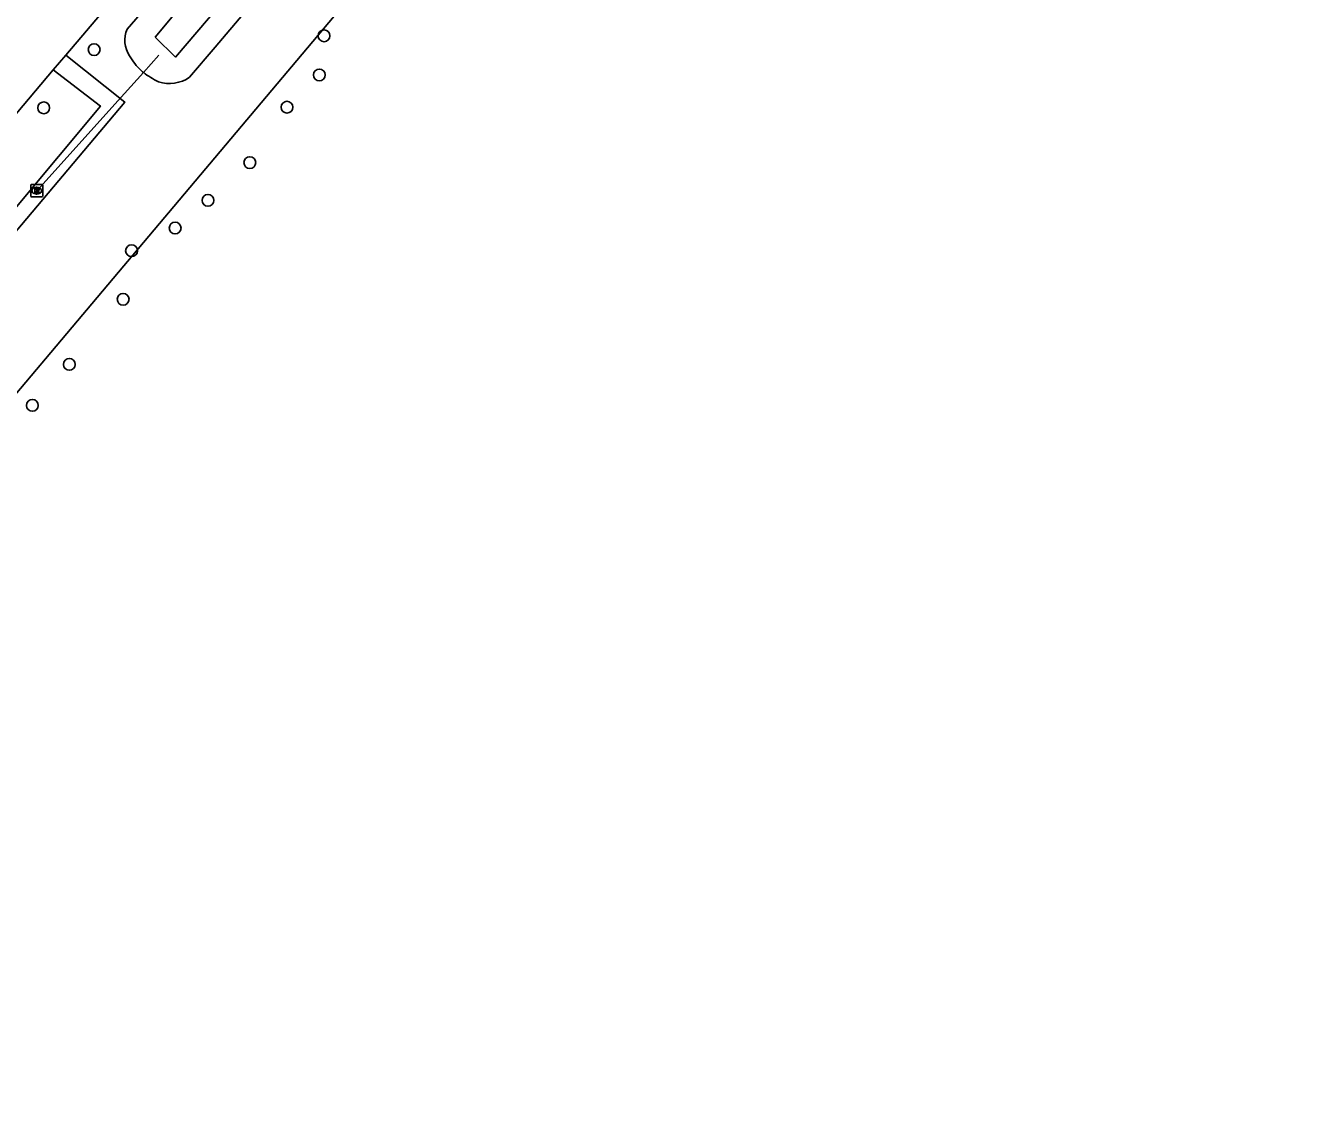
# Model space of a CAD drawing. Extents: x 156414 to 157775, y 382335 to 383765.
# Drawn here: x 156938.7 to 157044.3, y 382337 to 382427.9 of the extents above; entities that cross this region are included whole.
import ezdxf

# ---------------------------------------------------------------- set-up
doc = ezdxf.new("R2010")
doc.units = 0
for name, color, linetype in [('IMGEO_Berm_groen', 7, 'Continuous'), ('IMGEO_Boom', 7, 'Continuous'), ('IMGEO_Duiker', 7, 'Continuous'), ('IMGEO_Groenvoorziening', 7, 'Continuous'), ('IMGEO_Rijbaan_lokaal_open', 7, 'Continuous'), ('IMGEO_Rioolput', 7, 'Continuous'), ('IMGEO_Voetpad_open', 7, 'Continuous'), ('IMGEO_Waterloop', 7, 'Continuous')]:
    doc.layers.add(name, color=color, linetype=linetype)

msp = doc.modelspace()

# ---------------------------------------------------------------- linework, layer by layer
at = {"layer": 'IMGEO_Berm_groen'}
msp.add_lwpolyline([(156887.08, 382336.95), (156893.2, 382344.31), (157056.01, 382537.64), (157057.22, 382539.33), (157058.28, 382541.11), (157059.18, 382542.98), (157059.92, 382544.92), (157060.49, 382546.91), (157060.89, 382548.95), (157061.11, 382551.01), (157061.16, 382553.09), (157061.02, 382555.16), (157060.16, 382560.55)], dxfattribs=at)
at = {"layer": 'IMGEO_Boom'}
for centre in [(156963.44, 382427.05), (156944.39, 382425.91), (156963.05, 382423.81), (156940.21, 382421.08), (156960.37, 382421.13), (156957.29, 382416.54), (156953.82, 382413.41), (156951.1, 382411.11), (156947.49, 382409.23), (156946.79, 382405.21), (156942.33, 382399.81), (156939.27, 382396.41)]:
    msp.add_circle(centre, 0.489, dxfattribs=at)
at = {"layer": 'IMGEO_Duiker'}
msp.add_lwpolyline([(156949.76, 382425.44), (156948.47, 382424.02), (156946.37, 382421.69), (156939.63, 382414.21)], dxfattribs=at)
at = {"layer": 'IMGEO_Groenvoorziening'}
for points in [[(156947.13, 382427.6), (156949.27, 382430.13), (156998.2, 382488.16)], [(157007.09, 382488.5), (156981.46, 382458.08), (156954.43, 382426.12), (156952.3, 382423.61)], [(156948.47, 382424.02), (156948.4, 382424.07), (156948.34, 382424.13), (156948.28, 382424.18)]]:
    msp.add_lwpolyline(points, dxfattribs=at)
for centre, radius, start, end in [((156949.2, 382426.67), 2.27, 155.9087, 214.3113), ((156952.4, 382428.38), 5.89, 210.5491, 225.5475), ((156952.07, 382428.42), 5.68, 230.7018, 245.657), ((156950.63, 382426.06), 2.96, 252.2011, 304.2213)]:
    msp.add_arc(centre, radius, start, end, dxfattribs=at)
at = {"layer": 'IMGEO_Rijbaan_lokaal_open'}
for points in [[(157007.2, 382502.44), (157001.79, 382496.06), (156999.61, 382493.49), (156945.46, 382429.48), (156942.05, 382425.46)], [(156941, 382424.23), (156942.05, 382425.46)], [(156934.96, 382417.1), (156941, 382424.23)]]:
    msp.add_lwpolyline(points, dxfattribs=at)
at = {"layer": 'IMGEO_Rioolput'}
for p, q in [((156939.13, 382413.79), (156939.13, 382414.64)), ((156939.2, 382414.71), (156940.06, 382414.71)), ((156939.64, 382413.93), (156939.61, 382413.93)), ((156939.62, 382414.49), (156939.64, 382414.49)), ((156940.13, 382414.64), (156940.13, 382413.79)), ((156940.06, 382413.71), (156939.2, 382413.71))]:
    msp.add_line(p, q, dxfattribs=at)
for points in [[(156939.13, 382413.79), (156939.13, 382414.64)], [(156939.2, 382414.71), (156940.06, 382414.71)], [(156939.72, 382414.41), (156939.47, 382414.41), (156939.47, 382414.01)], [(156939.47, 382414.01), (156939.59, 382414.01), (156939.59, 382414.17), (156939.6, 382414.17)], [(156939.64, 382414.33), (156939.59, 382414.33), (156939.59, 382414.25)], [(156939.59, 382414.25), (156939.64, 382414.25)], [(156939.65, 382414.14), (156939.72, 382414.01), (156939.86, 382414.01), (156939.79, 382414.14)], [(156940.13, 382414.64), (156940.13, 382413.79)], [(156940.06, 382413.71), (156939.2, 382413.71)]]:
    msp.add_lwpolyline(points, dxfattribs=at)
for centre, radius, start, end in [((156939.21, 382414.64), 0.0765, 91.552, 178.448), ((156939.21, 382414.64), 0.0765, 91.552, 178.448), ((156939.6, 382414.12), 0.0533, 26.0293, 88.6989), ((156939.65, 382414.23), 0.0964, 77.0061, 93.1865), ((156939.63, 382414.44), 0.19, 274.7715, 282.9687), ((156939.66, 382414.29), 0.0378, 276.6634, 79.6772), ((156939.72, 382414.3), 0.109, 350.3612, 89.416), ((156939.72, 382414.3), 0.112, 277.5842, 350.9817), ((156939.7, 382414.08), 0.108, 29.5134, 73.7905), ((156940.05, 382414.64), 0.0765, 1.552, 88.448), ((156940.05, 382414.64), 0.0765, 1.552, 88.448), ((156939.21, 382413.79), 0.0765, 181.552, 268.448), ((156939.21, 382413.79), 0.0765, 181.552, 268.448), ((156940.05, 382413.79), 0.0765, 271.552, 358.448), ((156940.05, 382413.79), 0.0765, 271.552, 358.448)]:
    msp.add_arc(centre, radius, start, end, dxfattribs=at)
for centre, major_axis, ratio, start_param, end_param in [((156939.62, 382414.21), (-0.387, 0.002), 0.722429, 4.712389, 7.853982), ((156939.64, 382414.21), (-0.39, 0.002), 0.717154, 1.570796, 4.712389)]:
    msp.add_ellipse(centre, major_axis=major_axis, ratio=ratio, start_param=start_param, end_param=end_param, dxfattribs=at)
at = {"layer": 'IMGEO_Voetpad_open'}
for points in [[(156942.05, 382425.46), (156946.92, 382421.55), (156922.24, 382392.25), (156899.8, 382365.79)], [(156930.46, 382411.79), (156934.31, 382408.54), (156944.91, 382421.22), (156941, 382424.23)]]:
    msp.add_lwpolyline(points, dxfattribs=at)
at = {"layer": 'IMGEO_Waterloop'}
msp.add_lwpolyline([(156949.45, 382426.95), (156951.13, 382425.29), (157006.46, 382490.16), (157005.99, 382492.15), (157004.63, 382492.96), (157002.51, 382492.66), (157000.64, 382490.58), (157001.15, 382489.26), (157000.6, 382488.29), (156949.45, 382426.95)], dxfattribs=at)

doc.saveas('drawing.dxf')
